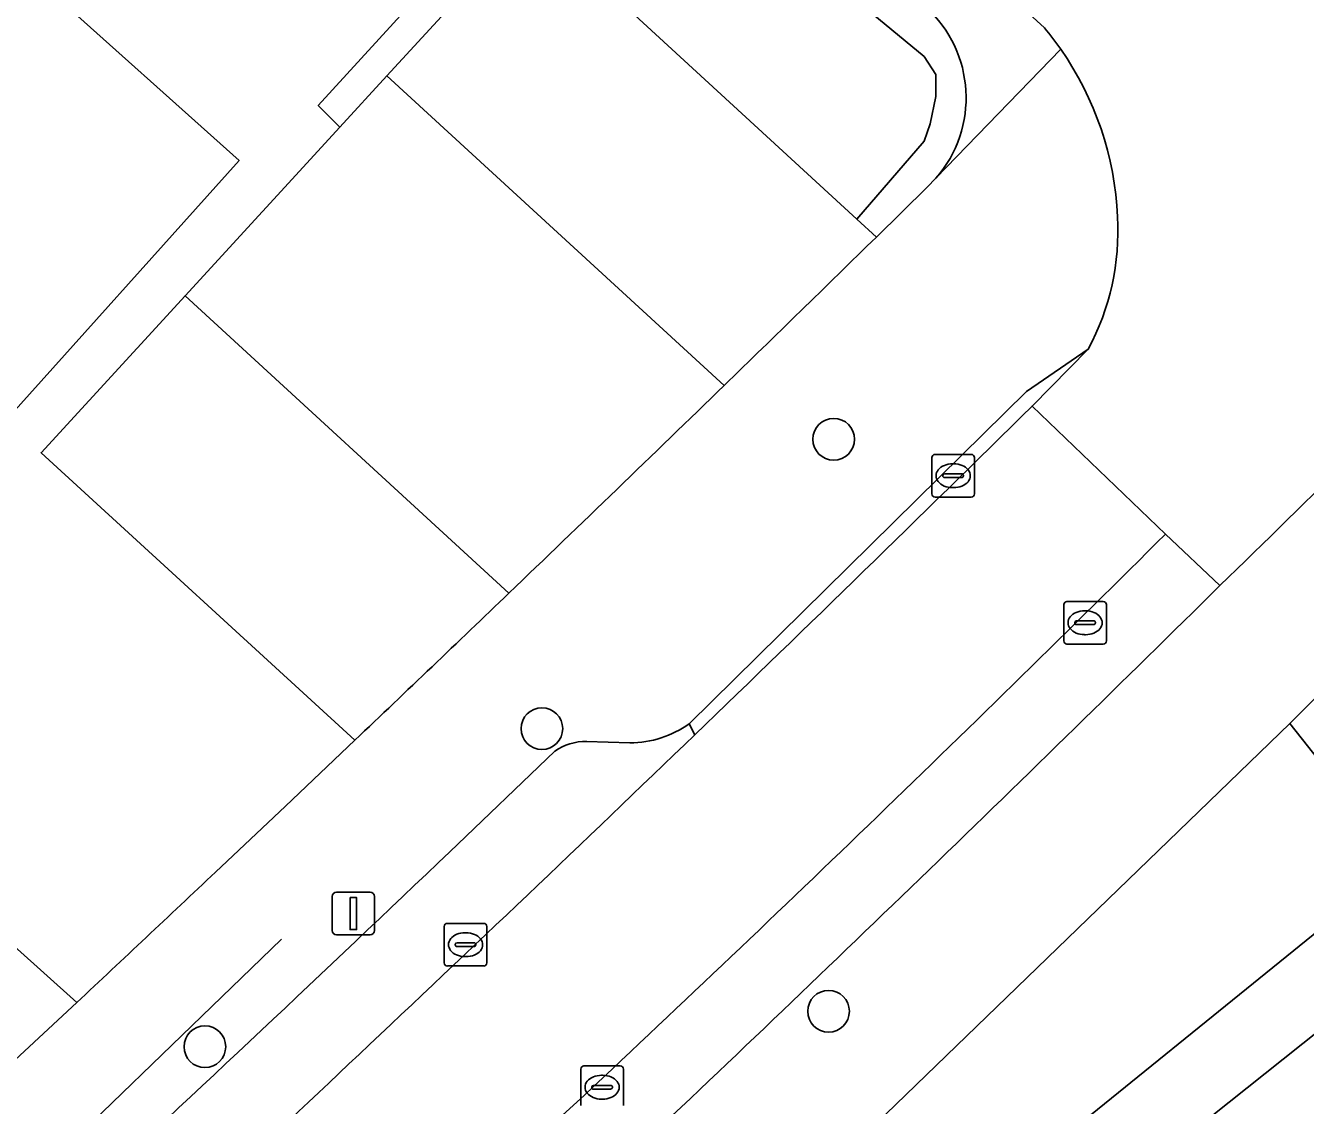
# Model space of a CAD drawing. Extents: x 159039 to 160102, y 381214 to 382524.
# Drawn here: x 159493.16 to 159523.2, y 381669.15 to 381694.48 of the extents above; entities that cross this region are included whole.
import ezdxf

# ---------------------------------------------------------------- set-up
doc = ezdxf.new("R2010")
doc.units = 0
for name, color, linetype in [('IMGEO_Boom', 7, 'Continuous'), ('IMGEO_Groenvoorziening', 7, 'Continuous'), ('IMGEO_Haag', 7, 'Continuous'), ('IMGEO_Hek', 7, 'Continuous'), ('IMGEO_Kolk', 7, 'Continuous'), ('IMGEO_Lichtmast', 7, 'Continuous'), ('IMGEO_Pand', 7, 'Continuous'), ('IMGEO_Parkeervlak_open', 7, 'Continuous'), ('IMGEO_Rijbaan_lokaal_open', 7, 'Continuous'), ('IMGEO_Voetpad_open', 7, 'Continuous')]:
    doc.layers.add(name, color=color, linetype=linetype)

msp = doc.modelspace()

# ---------------------------------------------------------------- linework, layer by layer
at = {"layer": 'IMGEO_Boom'}
for centre in [(159512.127, 381684.779), (159505.28, 381677.991), (159512.007, 381671.361), (159497.371, 381670.529)]:
    msp.add_circle(centre, 0.489, dxfattribs=at)
at = {"layer": 'IMGEO_Groenvoorziening'}
for points in [[(159493.526, 381684.463), (159496.907, 381688.147), (159500.538, 381692.103), (159500.03, 381692.612), (159507.018, 381700.246), (159502.548, 381704.281), (159500.466, 381701.747), (159499.862, 381702.301), (159493.647, 381695.38), (159498.173, 381691.315), (159492.5, 381684.998), (159487.977, 381689.06), (159482.132, 381682.552), (159494.363, 381671.567)], [(159502.548, 381704.281), (159507.018, 381700.246), (159500.03, 381692.612), (159500.538, 381692.103), (159501.643, 381693.307), (159505.017, 381696.983), (159505.343, 381696.684), (159507.696, 381699.277), (159509.875, 381697.373), (159514.249, 381693.758), (159514.523, 381693.338), (159514.523, 381692.822), (159514.394, 381692.176), (159514.249, 381691.773), (159512.668, 381689.946), (159513.128, 381689.523), (159513.726, 381690.109), (159514.324, 381690.696), (159514.523, 381690.901)], [(159497.623, 381674.625), (159499.26, 381676.172), (159500.893, 381677.722), (159493.526, 381684.463)]]:
    msp.add_lwpolyline(points, dxfattribs=at)
for points in [[(159505.343, 381696.684), (159512.668, 381689.946), (159514.249, 381691.773), (159514.394, 381692.176), (159514.523, 381692.822), (159514.523, 381693.338), (159514.249, 381693.758), (159509.875, 381697.373), (159507.696, 381699.277)], [(159512.874, 381668.486), (159514.696, 381666.122), (159525.44, 381674.816), (159522.833, 381678.114)], [(159515.763, 381664.736), (159526.592, 381673.359), (159525.44, 381674.816), (159514.696, 381666.122)]]:
    msp.add_lwpolyline(points, close=True, dxfattribs=at)
for centre, radius, start, end in [((159512.367, 381692.791), 2.867, 318.7715, 47.8962), ((158891.613, 382317.399), 883.406, 313.023805, 313.313705)]:
    msp.add_arc(centre, radius, start, end, dxfattribs=at)
at = {"layer": 'IMGEO_Haag'}
msp.add_lwpolyline([(159502.548, 381704.281), (159507.018, 381700.246), (159500.03, 381692.612), (159500.538, 381692.103), (159501.643, 381693.307), (159505.017, 381696.983), (159505.343, 381696.684), (159507.696, 381699.277), (159509.875, 381697.373), (159514.249, 381693.758), (159514.523, 381693.338), (159514.523, 381692.822), (159514.394, 381692.176), (159514.249, 381691.773), (159512.668, 381689.946), (159513.128, 381689.523), (159513.726, 381690.109), (159514.324, 381690.696), (159514.523, 381690.901)], dxfattribs=at)
msp.add_lwpolyline([(159515.763, 381664.736), (159526.592, 381673.359), (159525.44, 381674.816), (159514.696, 381666.122)], close=True, dxfattribs=at)
msp.add_arc((159512.367, 381692.791), 2.867, 318.7715, 47.8962, dxfattribs=at)
at = {"layer": 'IMGEO_Hek'}
msp.add_lwpolyline([(159499.165, 381673.052), (159492.379, 381666.503)], dxfattribs=at)
at = {"layer": 'IMGEO_Kolk'}
for p, q in [((159514.505, 381684.424), (159515.357, 381684.424)), ((159514.43, 381683.498), (159514.43, 381684.35)), ((159514.918, 381684.204), (159514.943, 381684.204)), ((159515.431, 381684.35), (159515.431, 381683.498)), ((159514.689, 381683.918), (159514.689, 381683.93)), ((159515.127, 381683.881), (159514.729, 381683.881)), ((159514.732, 381683.967), (159515.13, 381683.967)), ((159515.173, 381683.93), (159515.173, 381683.918)), ((159514.941, 381683.644), (159514.916, 381683.644)), ((159515.357, 381683.424), (159514.505, 381683.424)), ((159517.526, 381680.049), (159517.526, 381680.901)), ((159517.601, 381680.975), (159518.453, 381680.975)), ((159518.527, 381680.901), (159518.527, 381680.049)), ((159517.785, 381680.469), (159517.785, 381680.481)), ((159517.828, 381680.518), (159518.226, 381680.518)), ((159518.014, 381680.755), (159518.039, 381680.755)), ((159518.269, 381680.481), (159518.269, 381680.469)), ((159518.223, 381680.432), (159517.825, 381680.432)), ((159518.037, 381680.195), (159518.012, 381680.195)), ((159518.453, 381679.975), (159517.601, 381679.975)), ((159502.987, 381672.497), (159502.987, 381673.349)), ((159503.062, 381673.423), (159503.914, 381673.423)), ((159503.988, 381673.349), (159503.988, 381672.497)), ((159503.289, 381672.966), (159503.687, 381672.966)), ((159503.475, 381673.203), (159503.5, 381673.203)), ((159503.246, 381672.917), (159503.246, 381672.929)), ((159503.684, 381672.88), (159503.286, 381672.88)), ((159503.73, 381672.929), (159503.73, 381672.917)), ((159503.914, 381672.423), (159503.062, 381672.423)), ((159503.498, 381672.643), (159503.473, 381672.643)), ((159506.192, 381669.153), (159506.192, 381670.005)), ((159506.267, 381670.079), (159507.119, 381670.079)), ((159507.193, 381670.005), (159507.193, 381669.153)), ((159506.68, 381669.859), (159506.705, 381669.859)), ((159506.451, 381669.573), (159506.451, 381669.585)), ((159506.889, 381669.536), (159506.491, 381669.536)), ((159506.494, 381669.622), (159506.892, 381669.622)), ((159506.935, 381669.585), (159506.935, 381669.573)), ((159506.703, 381669.299), (159506.678, 381669.299))]:
    msp.add_line(p, q, dxfattribs=at)
for points in [[(159514.505, 381684.424), (159515.357, 381684.424)], [(159514.43, 381683.498), (159514.43, 381684.35)], [(159515.431, 381684.35), (159515.431, 381683.498)], [(159515.357, 381683.424), (159514.505, 381683.424)], [(159517.526, 381680.049), (159517.526, 381680.901)], [(159517.601, 381680.975), (159518.453, 381680.975)], [(159518.527, 381680.901), (159518.527, 381680.049)], [(159518.453, 381679.975), (159517.601, 381679.975)], [(159502.987, 381672.497), (159502.987, 381673.349)], [(159503.062, 381673.423), (159503.914, 381673.423)], [(159503.988, 381673.349), (159503.988, 381672.497)], [(159503.914, 381672.423), (159503.062, 381672.423)], [(159506.192, 381669.153), (159506.192, 381670.005)], [(159506.267, 381670.079), (159507.119, 381670.079)], [(159507.193, 381670.005), (159507.193, 381669.153)]]:
    msp.add_lwpolyline(points, dxfattribs=at)
for centre, radius, start, end in [((159514.507, 381684.348), 0.0765, 91.552, 178.448), ((159514.507, 381684.348), 0.0765, 91.552, 178.448), ((159515.355, 381684.348), 0.0765, 1.552, 88.448), ((159515.355, 381684.348), 0.0765, 1.552, 88.448), ((159514.729, 381683.927), 0.0403, 85.8775, 175.7526), ((159514.726, 381683.917), 0.0366, 178.938, 274.7102), ((159515.13, 381683.924), 0.043, 264.8664, 352.4533), ((159515.134, 381683.929), 0.0386, 1.7309, 96.639), ((159514.507, 381683.5), 0.0765, 181.552, 268.448), ((159514.507, 381683.5), 0.0765, 181.552, 268.448), ((159515.355, 381683.5), 0.0765, 271.552, 358.448), ((159515.355, 381683.5), 0.0765, 271.552, 358.448), ((159517.603, 381680.899), 0.0765, 91.552, 178.448), ((159517.603, 381680.899), 0.0765, 91.552, 178.448), ((159518.451, 381680.899), 0.0765, 1.552, 88.448), ((159518.451, 381680.899), 0.0765, 1.552, 88.448), ((159517.825, 381680.478), 0.0403, 85.8775, 175.7526), ((159518.23, 381680.48), 0.0386, 1.7309, 96.639), ((159517.822, 381680.468), 0.0366, 178.938, 274.7102), ((159518.226, 381680.475), 0.043, 264.8664, 352.4533), ((159517.603, 381680.051), 0.0765, 181.552, 268.448), ((159517.603, 381680.051), 0.0765, 181.552, 268.448), ((159518.451, 381680.051), 0.0765, 271.552, 358.448), ((159518.451, 381680.051), 0.0765, 271.552, 358.448), ((159503.064, 381673.347), 0.0765, 91.552, 178.448), ((159503.064, 381673.347), 0.0765, 91.552, 178.448), ((159503.912, 381673.347), 0.0765, 1.552, 88.448), ((159503.912, 381673.347), 0.0765, 1.552, 88.448), ((159503.286, 381672.926), 0.0403, 85.8775, 175.7526), ((159503.691, 381672.928), 0.0386, 1.7309, 96.639), ((159503.283, 381672.916), 0.0366, 178.938, 274.7102), ((159503.687, 381672.923), 0.043, 264.8664, 352.4533), ((159503.064, 381672.499), 0.0765, 181.552, 268.448), ((159503.064, 381672.499), 0.0765, 181.552, 268.448), ((159503.912, 381672.499), 0.0765, 271.552, 358.448), ((159503.912, 381672.499), 0.0765, 271.552, 358.448), ((159506.269, 381670.003), 0.0765, 91.552, 178.448), ((159506.269, 381670.003), 0.0765, 91.552, 178.448), ((159507.117, 381670.003), 0.0765, 1.552, 88.448), ((159507.117, 381670.003), 0.0765, 1.552, 88.448), ((159506.491, 381669.582), 0.0403, 85.8775, 175.7526), ((159506.488, 381669.572), 0.0366, 178.938, 274.7102), ((159506.892, 381669.579), 0.043, 264.8664, 352.4533), ((159506.896, 381669.584), 0.0386, 1.7309, 96.639)]:
    msp.add_arc(centre, radius, start, end, dxfattribs=at)
for centre, major_axis, ratio, start_param, end_param in [((159514.917, 381683.924), (-0.387, 0.002), 0.722429, 4.712389, 7.853982), ((159514.942, 381683.924), (-0.39, 0.002), 0.717154, 1.570796, 4.712389), ((159518.013, 381680.475), (-0.387, 0.002), 0.722429, 4.712389, 7.853982), ((159518.038, 381680.475), (-0.39, 0.002), 0.717154, 1.570796, 4.712389), ((159503.474, 381672.923), (-0.387, 0.002), 0.722429, 4.712389, 7.853982), ((159503.499, 381672.923), (-0.39, 0.002), 0.717154, 1.570796, 4.712389), ((159506.679, 381669.579), (-0.387, 0.002), 0.722429, 4.712389, 7.853982), ((159506.704, 381669.579), (-0.39, 0.002), 0.717154, 1.570796, 4.712389)]:
    msp.add_ellipse(centre, major_axis=major_axis, ratio=ratio, start_param=start_param, end_param=end_param, dxfattribs=at)
at = {"layer": 'IMGEO_Lichtmast'}
for p, q in [((159500.359, 381673.254), (159500.359, 381674.054)), ((159500.359, 381674.054), (159500.359, 381673.254)), ((159500.459, 381674.154), (159501.249, 381674.154)), ((159501.249, 381674.154), (159500.459, 381674.154)), ((159501.349, 381674.054), (159501.349, 381673.254)), ((159501.349, 381673.254), (159501.349, 381674.054)), ((159501.249, 381673.154), (159500.459, 381673.154)), ((159500.459, 381673.154), (159501.249, 381673.154))]:
    msp.add_line(p, q, dxfattribs=at)
msp.add_lwpolyline([(159500.779, 381674.029), (159500.929, 381674.029), (159500.929, 381673.279), (159500.779, 381673.279), (159500.779, 381674.029)], dxfattribs=at)
for centre, start, end in [((159500.459, 381674.054), 90, 180), ((159500.459, 381674.054), 90, 180), ((159501.249, 381674.054), 0, 90), ((159501.249, 381674.054), 360, 90), ((159500.459, 381673.254), 180, 270), ((159500.459, 381673.254), 180, 270), ((159501.249, 381673.254), 270, 0), ((159501.249, 381673.254), 270, 0)]:
    msp.add_arc(centre, 0.1, start, end, dxfattribs=at)
at = {"layer": 'IMGEO_Pand'}
msp.add_lwpolyline([(159430.957, 381704.007), (159451.812, 381685.23), (159457.65, 381691.689), (159464.567, 381685.473), (159462.07, 381682.692), (159458.728, 381678.972), (159464.573, 381673.722), (159458.496, 381666.956), (159463.815, 381662.178), (159470.097, 381669.172), (159474.652, 381665.081), (159480.298, 381671.367), (159475.753, 381675.449), (159480.712, 381680.97), (159482.132, 381682.552), (159487.977, 381689.06), (159492.5, 381684.998), (159498.173, 381691.315), (159493.647, 381695.38)], dxfattribs=at)
at = {"layer": 'IMGEO_Parkeervlak_open'}
for points in [[(159505.343, 381696.684), (159505.017, 381696.983), (159501.643, 381693.307), (159509.558, 381686.043)], [(159513.128, 381689.523), (159512.668, 381689.946), (159505.343, 381696.684)], [(159496.907, 381688.147), (159493.526, 381684.463), (159500.893, 381677.722)], [(159504.507, 381681.171), (159496.907, 381688.147)], [(159521.189, 381681.348), (159519.915, 381682.556)], [(159508.867, 381677.847), (159508.736, 381678.104)], [(159507.347, 381677.655), (159506.33, 381677.687)], [(159505.584, 381677.459), (159503.121, 381675.104)], [(159506.277, 381669.395), (159503.948, 381667.277)]]:
    msp.add_lwpolyline(points, dxfattribs=at)
for centre, radius, start, end in [((158744.532, 382474.426), 1098.55, 314.138593, 314.398616), ((159078.736, 382126.078), 625.58, 313.112333, 314.848248), ((158629.301, 382594.629), 1265.066, 313.548618, 313.774875), ((158913.688, 382296.233), 864.374, 313.38879, 314.653913), ((159507.32, 381680.11), 2.455, 270.6196, 305.2077), ((158850.303, 382362.079), 949.674, 313.248759, 313.904924), ((159506.279, 381676.52), 1.168, 87.4858, 126.5036), ((158865.437, 382344.39), 924.438, 312.104541, 313.614868), ((159009.278, 382188.816), 714.553, 311.810544, 313.482755)]:
    msp.add_arc(centre, radius, start, end, dxfattribs=at)
at = {"layer": 'IMGEO_Rijbaan_lokaal_open'}
for points in [[(159519.49, 381698.625), (159519.224, 381700.172), (159519.106, 381700.577), (159517.966, 381699.307), (159515.163, 381696.185), (159517.073, 381694.429)], [(159501.643, 381693.307), (159500.538, 381692.103), (159496.907, 381688.147), (159504.507, 381681.171)], [(159509.558, 381686.043), (159501.643, 381693.307)], [(159516.782, 381685.556), (159518.101, 381686.896), (159516.65, 381685.903), (159515.132, 381684.407), (159508.736, 381678.104), (159508.867, 381677.847)], [(159518.101, 381686.896), (159516.782, 381685.556), (159519.915, 381682.556), (159521.189, 381681.348)], [(159519.915, 381682.556), (159516.782, 381685.556)], [(159503.948, 381667.277), (159506.277, 381669.395)]]:
    msp.add_lwpolyline(points, dxfattribs=at)
for centre, radius, start, end in [((159510.838, 381689.26), 8.099, 35.2117, 39.6587), ((159323.736, 381885.879), 284.29, 313.99126, 317.56976), ((159511.36, 381689.674), 7.434, 2.5005, 34.9281), ((159512.929, 381689.667), 5.868, 331.8232, 3.2365), ((158713.433, 382506.364), 1143.128, 313.790687, 314.142431), ((158858.122, 382353.899), 938.358, 313.907288, 314.581927), ((158858.122, 382353.899), 938.358, 313.907288, 314.581927), ((159078.736, 382126.078), 625.58, 313.112333, 314.848248), ((158850.303, 382362.079), 949.674, 313.248759, 313.904924), ((159009.278, 382188.816), 714.553, 311.810544, 313.482755)]:
    msp.add_arc(centre, radius, start, end, dxfattribs=at)
at = {"layer": 'IMGEO_Voetpad_open'}
for points in [[(159517.073, 381694.429), (159515.163, 381696.185), (159488.097, 381720.36)], [(159517.455, 381693.93), (159514.523, 381690.901), (159514.324, 381690.696), (159513.726, 381690.109), (159513.128, 381689.523)], [(159514.523, 381690.901), (159517.455, 381693.93)], [(159515.132, 381684.407), (159516.65, 381685.903), (159518.101, 381686.896)], [(159503.53, 381657.53), (159506.037, 381658.997), (159504.688, 381660.71), (159509.598, 381665.306), (159512.874, 381668.486), (159522.833, 381678.114), (159526.033, 381681.326), (159529.122, 381684.438)], [(159508.736, 381678.104), (159515.132, 381684.407)], [(159526.033, 381681.326), (159522.833, 381678.114), (159525.44, 381674.816)], [(159500.893, 381677.722), (159499.26, 381676.172), (159497.623, 381674.625)], [(159506.33, 381677.687), (159507.347, 381677.655)], [(159503.121, 381675.104), (159505.584, 381677.459)], [(159526.592, 381673.359), (159515.763, 381664.736), (159514.696, 381666.122), (159512.874, 381668.486), (159509.598, 381665.306), (159511.226, 381663.261), (159512.281, 381661.935), (159507.034, 381657.732), (159506.037, 381658.997), (159503.53, 381657.53), (159518.283, 381643.698)], [(159494.363, 381671.567), (159492.801, 381670.113)]]:
    msp.add_lwpolyline(points, dxfattribs=at)
msp.add_lwpolyline([(159482.132, 381682.552), (159480.712, 381680.97), (159492.801, 381670.113), (159494.363, 381671.567)], close=True, dxfattribs=at)
for centre, radius, start, end in [((159512.367, 381692.791), 2.867, 318.7715, 47.8962), ((159510.838, 381689.26), 8.099, 35.2117, 39.6587), ((159323.736, 381885.879), 284.29, 313.99126, 317.56976), ((159511.36, 381689.674), 7.434, 2.5005, 34.9281), ((159512.929, 381689.667), 5.868, 331.8232, 3.2365), ((158744.532, 382474.426), 1098.55, 314.138593, 314.398616), ((158713.433, 382506.364), 1143.128, 313.790687, 314.142431), ((158629.301, 382594.629), 1265.066, 313.548618, 313.774875), ((158913.688, 382296.233), 864.374, 313.38879, 314.653913), ((159507.32, 381680.11), 2.455, 270.6196, 305.2077), ((159506.279, 381676.52), 1.168, 87.4858, 126.5036), ((158865.437, 382344.39), 924.438, 312.104541, 313.614868), ((158891.613, 382317.399), 883.406, 313.023805, 313.313705)]:
    msp.add_arc(centre, radius, start, end, dxfattribs=at)

doc.saveas('drawing.dxf')
